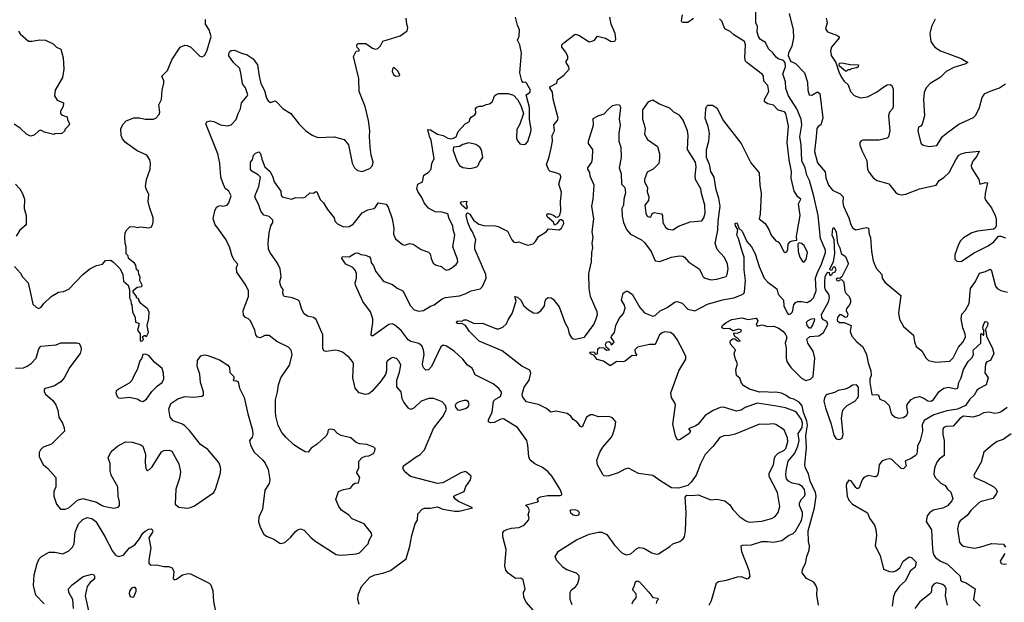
# Model space of a CAD drawing. Extents: x 2133489 to 2292442, y 756223 to 916462.
# Tile 374 of 463: x 2231121 to 2239616, y 853310 to 858333. Entities that reach past the tile are written whole.
import ezdxf

# ---------------------------------------------------------------- set-up
doc = ezdxf.new("R2010")
doc.units = 0

msp = doc.modelspace()

# ---------------------------------------------------------------- linework, layer by layer
at = {"layer": '0CON20XD'}
for points in [[(2237068.8, 853285), (2237088.8, 853325), (2237132.3, 853477.7), (2237150.3, 853489.7), (2237219.1, 853500.9), (2237315, 853530), (2237345, 853531.2), (2237395, 853512.5), (2237413, 853517), (2237423.3, 853535), (2237416.1, 853583.9), (2237352.5, 853745), (2237346.7, 853795), (2237358, 853802), (2237435, 853804.5), (2237525, 853833.1), (2237573.2, 853833.2), (2237625, 853828.1), (2237697.6, 853842.4), (2237755, 853884.4), (2237795, 853901.5), (2237815, 853923.1), (2237865, 854014.4), (2237875.8, 854054.2), (2237875.6, 854085), (2237849.7, 854145), (2237850, 854165), (2237864.2, 854195.8), (2237892.9, 854225), (2237898.3, 854241.7), (2237891.5, 854281.5), (2237875.6, 854305), (2237846, 854325), (2237785, 854337.7), (2237755, 854353.6), (2237737.3, 854375), (2237730.4, 854405), (2237732.7, 854445), (2237751.6, 854525), (2237807.5, 854595), (2237833.4, 854656.6), (2237844.8, 854705), (2237838.3, 854765), (2237873.2, 854816.8), (2237874, 854855), (2237867.2, 854885), (2237825, 854941.8), (2237805, 854957.9), (2237727.4, 854987.4), (2237634.7, 855004.7), (2237485, 855026.7), (2237380.4, 854989.6), (2237345, 854965.5), (2237305, 854956.4), (2237193, 854993), (2237165, 854990), (2237105, 854963.1), (2237035, 854921.4), (2236975, 854844), (2236955, 854830), (2236890, 854805), (2236910, 854785), (2236897.5, 854765), (2236825, 854717.5), (2236805, 854707.5), (2236795, 854713.3), (2236778, 854745), (2236755.7, 854845), (2236779.5, 855009.5), (2236776.2, 855025), (2236744.2, 855075), (2236739.2, 855115), (2236808.6, 855305), (2236868.8, 855405), (2236868.8, 855428.8), (2236845, 855476.7), (2236794.4, 855575), (2236765.7, 855615), (2236735, 855636.7), (2236685, 855641.4), (2236665, 855634.3), (2236642.5, 855615), (2236605, 855532.5), (2236555, 855532.5), (2236451.8, 855508.2), (2236429.2, 855485), (2236430.8, 855460.8), (2236442.5, 855445), (2236440, 855435), (2236405, 855436.7), (2236345, 855390), (2236323.6, 855383.6), (2236273, 855387), (2236215, 855347.5), (2236157.7, 855387.7), (2236104.2, 855404.2), (2236078.3, 855438.3), (2236045, 855451.2), (2236041.2, 855465), (2236070, 855470), (2236080, 855465), (2236085, 855450), (2236105, 855452.5), (2236108, 855495), (2236125, 855507.8), (2236160, 855505), (2236185, 855482.5), (2236210, 855485), (2236180, 855510), (2236174.2, 855535), (2236185, 855551.4), (2236205, 855557.5), (2236218.3, 855548.3), (2236225, 855530), (2236236.7, 855535), (2236250, 855555), (2236225, 855592.5), (2236226.2, 855605), (2236254.4, 855635.6), (2236265.5, 855695), (2236293.1, 855756.9), (2236331.7, 855798.3), (2236344, 855845), (2236338.3, 855871.7), (2236314, 855915), (2236326.4, 855973.6), (2236355, 855992.5), (2236365, 855992.5), (2236405, 855965.8), (2236471.3, 855851.3), (2236513.1, 855805), (2236585, 855776.4), (2236605, 855781.5), (2236647.8, 855822.2), (2236708.6, 855851.4), (2236775, 855898.8), (2236795, 855903.8), (2236837.9, 855887.9), (2236885.8, 855835.8), (2236945, 855822), (2237055, 855878.8), (2237185, 855916.4), (2237281.2, 855935), (2237348.6, 855961.4), (2237367.8, 855972.2), (2237375.5, 855985), (2237384.1, 856085), (2237370.4, 856175), (2237372.7, 856285), (2237350.7, 856345), (2237322.7, 856445), (2237308.2, 856475), (2237317.5, 856525), (2237296.2, 856555), (2237294.4, 856575.6), (2237305, 856581.2), (2237315, 856570), (2237326.2, 856536.2), (2237355, 856510), (2237395, 856421.4), (2237435, 856373.3), (2237466.1, 856315), (2237500.4, 856205), (2237544, 856105), (2237575, 856069.1), (2237653.2, 856013.2), (2237665, 855966.7), (2237710, 855915), (2237712.9, 855865), (2237742, 855805), (2237755, 855791.2), (2237772.3, 855797.7), (2237790, 855815), (2237801.2, 855875), (2237813.3, 855895), (2237835, 855904.2), (2237865, 855904.3), (2237915, 855894.6), (2237950.8, 855915), (2237969.4, 855935), (2237991.5, 855995), (2237987.4, 856105), (2238007.8, 856162.2), (2238036.2, 856215), (2238072.4, 856325), (2238072.4, 856345), (2238029.7, 856445), (2238009.3, 856645), (2237972.4, 856812.4), (2237935.9, 856945.9), (2237912.7, 856992.7), (2237898.4, 857055), (2237869, 857115), (2237863.5, 857256.5), (2237852.9, 857322.9), (2237868.5, 857425), (2237863.3, 857475), (2237825.3, 857565), (2237754.7, 857675), (2237730.4, 857739.6), (2237727.3, 857797.3), (2237703.9, 857865), (2237727.3, 857925), (2237726.7, 857965), (2237711.7, 857981.7), (2237666.2, 857996.2), (2237648.3, 858008.3), (2237623.1, 858045), (2237582.1, 858082.1), (2237555.4, 858135.4), (2237512.5, 858162.5), (2237495, 858189.2), (2237484.7, 858225.3), (2237485.5, 858275), (2237473.5, 858305), (2237472.7, 858445)], [(2236935, 858343.8), (2236885, 858307.5), (2236845, 858310), (2236834.1, 858314.1), (2236830, 858325), (2236839.2, 858375)], [(2237759.1, 858385), (2237793.1, 858245), (2237796.7, 858175), (2237782.9, 858105), (2237754.5, 858045.5), (2237752, 858025), (2237771.3, 857975), (2237815, 857955.7), (2237890.8, 857875), (2237919.4, 857795), (2237921.9, 857725), (2237932, 857685), (2237955, 857682.5), (2238005, 857711.2), (2238023.8, 857695), (2238050, 857485), (2238032.5, 857427.5), (2238009.3, 857410.7), (2237999.5, 857395), (2237993.8, 857323.8), (2237977.5, 857195), (2238005, 857098.6), (2238070.2, 857020.2), (2238075, 856970), (2238098.5, 856905), (2238133, 856863), (2238200.2, 856830.2), (2238224.3, 856805), (2238221.5, 856755), (2238227.3, 856725), (2238275.5, 856625), (2238287.8, 856575), (2238305, 856538.8), (2238335, 856520.8), (2238425, 856540.8), (2238445.6, 856535.6), (2238450, 856485), (2238462.2, 856455), (2238468.8, 856335), (2238485.8, 856254.2), (2238510.5, 856190.5), (2238558.6, 856135), (2238560.8, 856105), (2238585, 856070), (2238722.5, 855955), (2238704.2, 855805), (2238710.3, 855750.3), (2238747.3, 855687.3), (2238833.6, 855613.6), (2238842, 855555), (2238856.7, 855515), (2238905, 855478.8), (2238937.7, 855417.7), (2238962.5, 855395), (2239025, 855380.5), (2239145, 855387.7), (2239175, 855417.3), (2239219.3, 855510.7), (2239258.2, 855551.8), (2239281.3, 855595), (2239279.6, 855625), (2239257.1, 855675), (2239244.6, 855755), (2239249.2, 855795), (2239281.7, 855828.3), (2239311.9, 855885), (2239325.4, 856015), (2239368.8, 856075), (2239401.5, 856148.5), (2239455, 856160.6), (2239493, 856183), (2239505, 856167.5), (2239540.8, 856035), (2239554.5, 856015), (2239585, 855999.2), (2239643.8, 855983.8)], [(2231085, 855328.8), (2231155, 855332.5), (2231185, 855344.4), (2231221.1, 855368.9), (2231262.9, 855415), (2231286.9, 855495), (2231305, 855517.1), (2231435, 855530.8), (2231476.1, 855546.1), (2231615, 855548), (2231635, 855540), (2231650, 855515), (2231651.7, 855488.3), (2231643.8, 855455), (2231552.9, 855337.1), (2231506.2, 855243.8), (2231475, 855209.2), (2231422.8, 855177.2), (2231345, 855153.3), (2231333.3, 855145), (2231331.2, 855125), (2231343, 855103), (2231408.3, 855048.3), (2231432.7, 855012.7), (2231451.2, 854965), (2231459.2, 854905), (2231490, 854855), (2231506, 854815), (2231506.7, 854785), (2231395.6, 854674.4), (2231325, 854647.5), (2231301.2, 854625), (2231290, 854600), (2231289.2, 854565), (2231325, 854498.8), (2231364.2, 854464.2), (2231433.3, 854385), (2231433.8, 854305), (2231416.7, 854265), (2231416.2, 854225), (2231438.8, 854155), (2231472.7, 854112.7), (2231515, 854111.4), (2231545, 854123.1), (2231619.8, 854190.2), (2231665, 854204.5), (2231783, 854173), (2231827.3, 854147.3), (2231845, 854138.6), (2231935, 854122), (2231971.2, 854128.8), (2231982, 854145), (2231983.3, 854175), (2231972.1, 854225), (2231967.1, 854305), (2231911.1, 854405), (2231901.9, 854445), (2231901.8, 854505), (2231885.6, 854555), (2231905, 854598), (2231925, 854620.8), (2231965.6, 854654.4), (2232035, 854694), (2232095, 854690), (2232167.3, 854667.3), (2232184, 854655), (2232205.6, 854585.6), (2232203.3, 854515), (2232210.8, 854465), (2232215, 854452.5), (2232225, 854446.7), (2232245, 854456.2), (2232265, 854478.8), (2232343.6, 854606.4), (2232365, 854618), (2232415, 854622.5), (2232435, 854613.3), (2232493.4, 854503.4), (2232507.8, 854435), (2232499.7, 854379.7), (2232468.9, 854285), (2232464.2, 854155), (2232495, 854129.2), (2232565, 854122), (2232595, 854126), (2232628.7, 854141.3), (2232795, 854256), (2232813.3, 854295), (2232850.9, 854415), (2232855.4, 854455), (2232851.9, 854485), (2232840, 854515), (2232745, 854626.2), (2232680.9, 854670.9), (2232585, 854790), (2232545, 854830), (2232524.6, 854844.6), (2232446.2, 854875), (2232420, 854905), (2232407.1, 854975), (2232426.4, 855023.6), (2232485, 855063.1), (2232545, 855083.3), (2232625, 855077.1), (2232692.7, 855087.3), (2232706.2, 855095), (2232708.6, 855125), (2232681.8, 855205), (2232676.4, 855276.4), (2232652.2, 855345), (2232655.4, 855394.6), (2232685.6, 855434.4), (2232715, 855443.3), (2232745, 855436.9), (2232845, 855400.8), (2232916.2, 855355), (2232931.2, 855335), (2232935, 855290), (2232970, 855255), (2232970, 855235), (2232963, 855223), (2232995, 855220), (2233005, 855210), (2233016.7, 855155), (2233058.8, 855075), (2233088.8, 854935), (2233131.2, 854795), (2233133.3, 854755), (2233126.1, 854733.9), (2233103.8, 854705), (2233112, 854665), (2233144.5, 854604.5), (2233215, 854539.2), (2233238.8, 854508.8), (2233264.4, 854455), (2233273.5, 854403.5), (2233278.1, 854365), (2233272.9, 854335), (2233236.9, 854275), (2233217.6, 854112.4), (2233183.8, 854045), (2233181.2, 854005), (2233196.1, 853956.1), (2233227.3, 853897.3), (2233250.3, 853880.3), (2233315, 853853.3), (2233365, 853820), (2233375, 853816.7), (2233407.5, 853825), (2233459.3, 853870.7), (2233500.5, 853919.5), (2233525, 853937.5), (2233545, 853942.5), (2233575, 853932.5), (2233637.5, 853865), (2233676.7, 853835), (2233852.3, 853722.3), (2233885, 853716), (2233935, 853718), (2234025, 853727.5), (2234052.7, 853737.3), (2234126.7, 853815), (2234136.2, 853845), (2234160, 853885), (2234156.7, 853905), (2234093.3, 853985), (2233989.5, 854029.5), (2233961.7, 854061.7), (2233898.8, 854105), (2233875, 854136.7), (2233850, 854195), (2233872.5, 854265), (2233915, 854283.3), (2233975, 854293.8), (2234001.2, 854328.8), (2234015, 854336.7), (2234045, 854340), (2234056.7, 854385), (2234030, 854425), (2234030, 854435), (2234047.5, 854465), (2234047.5, 854525), (2234075, 854557.5), (2234105, 854570), (2234135, 854572.5), (2234175, 854593.8), (2234186.7, 854615), (2234187, 854637), (2234177, 854647), (2234115, 854670), (2234055, 854676.7), (2234025, 854686.7), (2233977.7, 854727.7), (2233895, 854747.5), (2233863.6, 854763.6), (2233835, 854797.5), (2233805, 854802.5), (2233783, 854797), (2233777.5, 854765), (2233766.4, 854743.6), (2233686.4, 854673.6), (2233635, 854637.5), (2233610, 854605), (2233585, 854608), (2233534.5, 854634.5), (2233487.2, 854667.2), (2233420, 854730), (2233383.6, 854773.6), (2233351.9, 854835), (2233331.4, 854915), (2233327.8, 854955), (2233329.4, 855055), (2233345.5, 855125), (2233353.5, 855185), (2233374.4, 855245), (2233450, 855355), (2233472.3, 855442.3), (2233464.3, 855484.3), (2233439.7, 855509.7), (2233339.1, 855559.1), (2233275, 855611.2), (2233235, 855608.8), (2233195, 855590), (2233172.5, 855595), (2233158.8, 855615), (2233148.8, 855655), (2233112.5, 855735), (2233095, 855754), (2233070, 855765), (2233053.3, 855785), (2233050, 855825), (2233094.3, 855945), (2233095.7, 855995), (2233072.5, 856045), (2232996.2, 856155), (2232991.2, 856195), (2233003.3, 856225), (2232975.7, 856255.7), (2232954.4, 856294.4), (2232934.3, 856365), (2232902.9, 856435), (2232830, 856535), (2232808.6, 856565), (2232792, 856615), (2232804.1, 856685.9), (2232820, 856715), (2232835, 856726.2), (2232855, 856730), (2232875, 856723.8), (2232910, 856735), (2232926.7, 856755), (2232946, 856815), (2232925, 856853.3), (2232895, 856876.7), (2232873.1, 856925), (2232856.4, 856976.4), (2232847.5, 857095), (2232832.1, 857175), (2232727.5, 857435), (2232737, 857453), (2232765, 857460.6), (2232795, 857455.5), (2232855, 857427.5), (2232915, 857418.8), (2232945, 857426.7), (2232989.1, 857470.9), (2233005.8, 857525), (2233026.5, 857565), (2233034.4, 857615), (2233085, 857672.5), (2233088.9, 857685), (2233069.4, 857745), (2233045, 857781.2), (2233032, 857858), (2233021.2, 857911.2), (2232966, 857965), (2232925, 858020), (2232925, 858040), (2232935, 858057.5), (2232945, 858066.7), (2232975, 858071.2), (2233035, 858044), (2233085, 858030.8), (2233135, 857996), (2233173.3, 857943.3), (2233186.9, 857845), (2233203.2, 857783.2), (2233233.3, 857723.3), (2233250, 857655), (2233265, 857632.9), (2233285, 857617.5), (2233325, 857633.8), (2233335, 857628.8), (2233394.2, 857564.2), (2233460, 857525), (2233533, 857433), (2233588.3, 857378.3), (2233645, 857336.2), (2233695, 857316), (2233835, 857324.2), (2233920.5, 857300.5), (2233958.8, 857255), (2233990.8, 857095), (2234008.8, 857055), (2234035, 857031.2), (2234075, 857024.2), (2234141.2, 857048.8), (2234166, 857075), (2234170, 857105), (2234154.1, 857165.9), (2234146, 857235), (2234140, 857325), (2234143.1, 857375), (2234131.9, 857465), (2234101.1, 857585), (2234050, 857715), (2234046.2, 857825), (2234000, 858015), (2234025, 858060), (2234050, 858065), (2234050, 858075), (2234033, 858093), (2234030, 858105), (2234030, 858115), (2234042.3, 858127.7), (2234108, 858128), (2234165, 858086.7), (2234191.7, 858078.3), (2234210, 858085), (2234233, 858107), (2234255, 858146.7), (2234405, 858193.8), (2234463.8, 858236.2), (2234470, 858265), (2234460, 858295), (2234456, 858345)], [(2232175, 855560), (2232190, 855575), (2232181.7, 855598.3), (2232195, 855610), (2232205, 855610), (2232215, 855600), (2232232.5, 855635), (2232222.5, 855695), (2232237, 855757), (2232237.5, 855815), (2232225, 855840), (2232167.5, 855885), (2232150, 855915), (2232150, 855925), (2232130, 855935), (2232130, 855945), (2232100, 855985), (2232101.7, 855998.3), (2232133.6, 856026.4), (2232175, 856032.5), (2232177, 856043), (2232157.5, 856085), (2232160, 856115), (2232150, 856135), (2232147.5, 856165), (2232128.3, 856178.3), (2232122.5, 856215), (2232112.5, 856235), (2232060, 856275), (2232057, 856297), (2232040, 856315), (2232040, 856375), (2232030, 856405), (2232027.5, 856455), (2232030, 856495), (2232045, 856520), (2232075, 856550), (2232115, 856547.5), (2232135, 856540), (2232165, 856547.5), (2232235, 856538.8), (2232256.1, 856543.9), (2232266.4, 856563.6), (2232273.6, 856586.4), (2232273.8, 856625), (2232240, 856715), (2232228.8, 856765), (2232235.9, 856825.9), (2232211.2, 856875), (2232208, 856895), (2232214.2, 856955), (2232246, 857045), (2232248.8, 857095), (2232243.6, 857123.6), (2232217.5, 857165), (2232135, 857201.2), (2232035, 857274.2), (2232008, 857305), (2231996.2, 857335), (2231993.9, 857393.9), (2232015, 857432.5), (2232040.3, 857459.7), (2232105, 857486), (2232155.9, 857485.9), (2232205, 857473.8), (2232276.1, 857473.9), (2232295, 857482.5), (2232323.6, 857516.4), (2232330, 857535), (2232322.7, 857597.3), (2232346.1, 857643.9), (2232350, 857725), (2232363.8, 857785), (2232363.8, 857805), (2232348.8, 857845), (2232395.7, 857894.3), (2232435, 857986.7), (2232505, 858096.2), (2232545, 858113.3), (2232565, 858110), (2232596.7, 858095), (2232675, 858017.5), (2232695, 858012.5), (2232715.8, 858024.2), (2232735, 858062.5), (2232772.7, 858187.3), (2232755.6, 858245), (2232723.6, 858293.6), (2232724.4, 858335)], [(2234739.4, 854870.6), (2234774.2, 854915), (2234804, 854975), (2234796, 855005), (2234765, 855038.8), (2234695.7, 855065.7), (2234652.1, 855067.9), (2234585, 855042.5), (2234525, 854986), (2234495, 854972.5), (2234475, 854983.8), (2234436, 855035), (2234422.5, 855065), (2234413.9, 855123.9), (2234376.4, 855166.4), (2234373.8, 855225), (2234397.5, 855295), (2234410, 855355), (2234396, 855385), (2234372.3, 855412.3), (2234341.2, 855418.8), (2234325, 855413.8), (2234292.1, 855387.9), (2234285.9, 855374.1), (2234285.8, 855304.2), (2234276.1, 855273.9), (2234240.5, 855219.5), (2234161.2, 855128.8), (2234133.1, 855106.9), (2234105, 855101.9), (2234050, 855115), (2234014.4, 855155), (2233994.6, 855245), (2234000, 855365), (2233992.2, 855385), (2233965, 855420.6), (2233905, 855465.5), (2233875, 855478.5), (2233843.7, 855483.7), (2233765, 855472.5), (2233745, 855478), (2233736.4, 855496.4), (2233735.6, 855615.6), (2233679.1, 855749.1), (2233655, 855764), (2233605, 855777.1), (2233577, 855797), (2233555.4, 855835.4), (2233535, 855903.8), (2233524.2, 855915), (2233475, 855935.7), (2233405.9, 855945.9), (2233398, 855955), (2233392.9, 855975), (2233395.8, 856005.8), (2233374.5, 856034.5), (2233368.1, 856055), (2233366.9, 856075), (2233377.1, 856115), (2233368.1, 856185), (2233344.5, 856235), (2233278.9, 856328.9), (2233268.2, 856355), (2233264.7, 856405), (2233273.9, 856496.1), (2233289.2, 856555), (2233305.8, 856585), (2233305.8, 856605), (2233275, 856637.1), (2233228.3, 856648.3), (2233200.9, 856680.9), (2233185.5, 856735), (2233151.5, 856805), (2233154.4, 856825), (2233184.2, 856894.2), (2233198, 856975), (2233180, 856995), (2233125, 857027.3), (2233112.5, 857045), (2233113.3, 857105), (2233128.6, 857125), (2233137.8, 857165), (2233155, 857182.9), (2233185, 857192.5), (2233198.4, 857178.4), (2233209.4, 857129.4), (2233237.1, 857065), (2233281.1, 857025), (2233306, 856975), (2233315.5, 856935), (2233375.2, 856855.2), (2233376.4, 856816.4), (2233385, 856805.7), (2233465, 856786.7), (2233505, 856798.9), (2233565, 856796), (2233585, 856801.2), (2233625, 856838.8), (2233655, 856836.2), (2233675, 856852.5), (2233685, 856850), (2233715, 856783.3), (2233743.3, 856755), (2233775.9, 856695.9), (2233833.3, 856625), (2233840, 856595), (2233863.1, 856573.1), (2233915, 856545.8), (2233965, 856549.2), (2233999.1, 856570.9), (2234075, 856666.2), (2234125, 856693.8), (2234176.2, 856705), (2234192.4, 856717.6), (2234215, 856753.8), (2234282, 856742), (2234300.8, 856715), (2234334.4, 856615), (2234348.1, 856535), (2234347.5, 856485), (2234362.4, 856442.4), (2234425, 856394.3), (2234445, 856389.2), (2234485, 856402.5), (2234515, 856397.1), (2234585, 856352.5), (2234649.7, 856329.7), (2234664, 856315), (2234672.5, 856275), (2234690, 856235), (2234715, 856216.7), (2234760, 856205), (2234777, 856187), (2234804, 856174), (2234825, 856178), (2234853.3, 856195), (2234887.7, 856222.3), (2234900, 856245), (2234897.3, 856267.3), (2234858, 856375), (2234876.2, 856475), (2234860.8, 856525), (2234858, 856555), (2234826.9, 856615), (2234815, 856658), (2234763, 856673), (2234705, 856676.9), (2234648.9, 856708.9), (2234611.8, 856755), (2234590.2, 856800.2), (2234555, 856850.8), (2234546.8, 856875), (2234555, 856916), (2234595.8, 856935), (2234606.7, 856993.3), (2234645, 857016), (2234670, 857045), (2234676.7, 857095), (2234695.9, 857134.1), (2234670, 857295), (2234655.9, 857325.9), (2234642.5, 857385), (2234665, 857383.8), (2234725, 857346.7), (2234773.9, 857333.9), (2234815, 857312.5), (2234845, 857306.7), (2234865, 857311.2), (2234885.8, 857324.2), (2234905, 857367.5), (2234963.3, 857435), (2235002.5, 857455), (2235003.8, 857475), (2235015, 857493.3), (2235048.8, 857511.2), (2235056.4, 857526.4), (2235053.3, 857565), (2235065, 857580), (2235085, 857588), (2235115, 857586.7), (2235145, 857602.5), (2235175, 857607.5), (2235197.5, 857625), (2235203, 857637), (2235217.5, 857675), (2235231.7, 857688.3), (2235253.9, 857696.1), (2235335, 857696.2), (2235382.3, 857682.3), (2235417.5, 857645), (2235443.6, 857593.6), (2235466.7, 857525), (2235437.3, 857432.7), (2235410.8, 857385), (2235407.5, 857315), (2235414.2, 857295), (2235435, 857263.8), (2235465, 857256.2), (2235485, 857260), (2235505, 857282.5), (2235532, 857365), (2235533.8, 857385), (2235518.8, 857475), (2235520, 857575), (2235490, 857685), (2235523.9, 857706.1), (2235527.1, 857725), (2235495, 857786.2), (2235485, 857793.3), (2235465, 857792.5), (2235453.3, 857805), (2235437.5, 857875), (2235450.6, 858045), (2235436.3, 858116.3), (2235416, 858155), (2235429.7, 858190.3), (2235434.4, 858245), (2235415.9, 858285.9), (2235400, 858355)], [(2235275, 855126.7), (2235255, 855154.3), (2235205, 855194.2), (2235052.1, 855272.1), (2235025, 855328.8), (2234984.5, 855354.5), (2234944.4, 855405), (2234869.4, 855475), (2234805, 855518.6), (2234775, 855525.7), (2234755, 855510.8), (2234675, 855343.8), (2234647.5, 855315), (2234625, 855312), (2234607, 855327), (2234598.6, 855345), (2234596.9, 855365), (2234610.5, 855445), (2234605.4, 855485.4), (2234591.2, 855521.2), (2234565, 855542.2), (2234495, 855559.2), (2234472.6, 855572.6), (2234413.2, 855653.2), (2234355, 855703.1), (2234335, 855711.9), (2234305, 855704.4), (2234165, 855603.3), (2234153.9, 855613.9), (2234155.7, 855645), (2234168.8, 855721.2), (2234167.5, 855755), (2234148, 855815), (2234082.1, 855902.1), (2234018.8, 856045), (2234016.7, 856065), (2234027.5, 856105), (2234028.6, 856145), (2234014.4, 856174.4), (2233995.6, 856195.6), (2233934.1, 856224.1), (2233900, 856275), (2233905, 856290), (2233962.7, 856287.3), (2234015, 856320), (2234035, 856322), (2234065, 856308), (2234105, 856303.3), (2234138.8, 856288.8), (2234148.8, 856275), (2234155, 856237.5), (2234172.7, 856212.7), (2234191.4, 856165), (2234255, 856083.8), (2234265, 856074.2), (2234338.6, 856048.6), (2234377.7, 856017.7), (2234425.7, 855995.7), (2234493.1, 855865), (2234525, 855830), (2234565, 855819.4), (2234605, 855825.8), (2234665, 855862.9), (2234696.7, 855875), (2234767.5, 855925), (2234793.4, 855936.6), (2234915, 855953.3), (2234965, 855968.1), (2235015, 855994.4), (2235095, 856011.2), (2235115, 856033.3), (2235145, 856103.3), (2235142.2, 856135), (2235049.2, 856355), (2235046.7, 856385), (2235055.4, 856435), (2235029.1, 856505), (2235007.7, 856535), (2234987.5, 856585), (2234973.5, 856645), (2234975, 856657.5), (2234985, 856667.5), (2235005, 856656), (2235035.3, 856605.3), (2235081.2, 856571.2), (2235125, 856557.3), (2235225, 856555.5), (2235248.6, 856548.6), (2235328.7, 856508.7), (2235367.1, 856435), (2235385, 856415.7), (2235405, 856411.4), (2235427.7, 856417.7), (2235470.3, 856400.3), (2235505, 856390), (2235550.7, 856399.3), (2235570.7, 856419.3), (2235597, 856463), (2235662.5, 856505), (2235685, 856530), (2235775, 856520), (2235795.6, 856534.4), (2235816.2, 856575), (2235813.8, 856593.8), (2235795, 856607.5), (2235785, 856607.5), (2235775, 856602.5), (2235755, 856572.5), (2235735, 856560), (2235726.4, 856586.4), (2235675, 856630), (2235670, 856645), (2235671.7, 856658.3), (2235695, 856657.5), (2235727, 856647), (2235743, 856633), (2235765, 856630), (2235781.7, 856648.3), (2235791.2, 856685), (2235786, 856765), (2235796, 856845), (2235774.1, 856915.9), (2235790, 856975), (2235786.2, 856995), (2235765, 857008), (2235695.7, 857025.7), (2235685.8, 857035.8), (2235665.8, 857085), (2235689.8, 857150.2), (2235707.3, 857225), (2235717.1, 857285), (2235715.7, 857335), (2235734.3, 857375), (2235730.6, 857425), (2235760, 857465), (2235767.5, 857485), (2235725, 857646.7), (2235718.5, 857708.5), (2235694, 857745), (2235693.8, 857755), (2235756.7, 857785), (2235760, 857815), (2235815, 857854), (2235861.2, 857905), (2235858.8, 857925), (2235836.2, 857965), (2235836.7, 857975), (2235851.2, 857995), (2235851.2, 858015), (2235831.7, 858051.7), (2235797.5, 858095), (2235800, 858115), (2235815.6, 858134.4), (2235915, 858206.7), (2235945, 858198.8), (2236035, 858141.4), (2236076.3, 858153.7), (2236105, 858191.4), (2236175, 858173.6), (2236225, 858145.7), (2236255, 858148.8), (2236264, 858165), (2236258.8, 858215), (2236225.6, 858295), (2236211.9, 858355)], [(2237005, 856140), (2237018.8, 856115), (2237035, 856103.8), (2237085, 856089.2), (2237135, 856095.6), (2237215, 856118), (2237225.7, 856135), (2237232.5, 856185), (2237227.5, 856225), (2237216.4, 856255), (2237197.8, 856285), (2237140.1, 856350.1), (2237122.5, 856402.5), (2237145, 856517.5), (2237148.1, 856595), (2237166, 856726), (2237153.6, 856795), (2237129.3, 856865), (2237114, 856975), (2237085.4, 857025), (2237073.9, 857085), (2237047.3, 857145), (2237045.8, 857215), (2237065.4, 857284.6), (2237071.2, 857355), (2237061.9, 857411.9), (2237035.8, 857484.2), (2237037.7, 857517.7), (2237040, 857565), (2237046.7, 857585), (2237057.5, 857595), (2237097.5, 857595), (2237135, 857573.3), (2237192.2, 857462.2), (2237346, 857266), (2237429.1, 857099.1), (2237501.1, 857011.1), (2237507.5, 856905), (2237518.6, 856835), (2237508.9, 856655), (2237500.8, 856615), (2237551.4, 856575), (2237584.2, 856525), (2237605, 856473.8), (2237645, 856426.2), (2237665, 856416.2), (2237680, 856400), (2237714.2, 856334.2), (2237725, 856326.7), (2237738.3, 856331.7), (2237747.5, 856355), (2237751.7, 856398.3), (2237765, 856416.7), (2237785, 856426.7), (2237827, 856433), (2237823.6, 856463.6), (2237831.5, 856515), (2237856.1, 856645), (2237840.4, 856745), (2237860, 856785), (2237835, 856806.9), (2237802.7, 856855), (2237776, 856965), (2237780.8, 857025), (2237760, 857125), (2237743.4, 857275), (2237752.7, 857415), (2237730, 857525), (2237719.4, 857539.4), (2237665, 857552.9), (2237624, 857595), (2237576.2, 857606.2), (2237546.7, 857625), (2237546.2, 857645), (2237585.5, 857715), (2237575.8, 857765), (2237541.5, 857801.5), (2237538.6, 857845), (2237530, 857860), (2237393.3, 857963.3), (2237384.4, 857975), (2237378.2, 858005), (2237382.2, 858115), (2237375.8, 858145), (2237281.1, 858201.1), (2237250.3, 858230.3), (2237205.8, 858255), (2237179.2, 858319.2), (2237158.8, 858338.8)], [(2238080, 858345), (2238086.4, 858306.4), (2238073.6, 858253.6), (2238089.3, 858229.3), (2238175.7, 858195.7), (2238190, 858185), (2238192, 858175), (2238124.5, 858095), (2238116.7, 858065), (2238122.1, 858025), (2238162.6, 857962.6), (2238191.1, 857875), (2238215, 857830.6), (2238235, 857802.2), (2238270, 857770), (2238290, 857715), (2238320.6, 857680.6), (2238375, 857660.5), (2238435, 857668.5), (2238512.4, 857707.6), (2238576.7, 857753.3), (2238605, 857772), (2238630, 857775), (2238646.1, 857766.1), (2238656, 857735), (2238657.7, 857582.3), (2238651.2, 857565), (2238626.7, 857535), (2238616.7, 857505), (2238628, 857375), (2238616.9, 857323.1), (2238605, 857310), (2238535, 857294.4), (2238395.8, 857294.2), (2238381.4, 857288.6), (2238370, 857275), (2238370.8, 857255), (2238387.5, 857205), (2238429.5, 857119.5), (2238435, 857042.5), (2238448.8, 857015), (2238487.3, 856967.3), (2238517.7, 856947.7), (2238618.3, 856918.3), (2238675.8, 856845.8), (2238695, 856831.2), (2238725, 856822.5), (2238765, 856827.5), (2238885, 856875.6), (2239028.8, 856905), (2239055, 856947.5), (2239095, 856970.8), (2239139.2, 857015), (2239198.6, 857125), (2239224.6, 857165.4), (2239243.4, 857176.6), (2239285, 857188.1), (2239398.3, 857198.3), (2239378.6, 857155), (2239345, 857113.8), (2239330.9, 857075), (2239331.8, 857055), (2239396.1, 856956.1), (2239404.3, 856914.3), (2239455, 856930), (2239470, 856925), (2239451.4, 856835), (2239449.2, 856795), (2239456, 856775), (2239505, 856710), (2239536.2, 856645), (2239546.7, 856615), (2239546.7, 856555), (2239536.7, 856535), (2239524.1, 856525.9), (2239385, 856510.8), (2239336.7, 856495), (2239265, 856452), (2239238, 856425), (2239220.8, 856395), (2239190, 856305), (2239188.3, 856268.3), (2239205, 856250), (2239245, 856246.7), (2239350.6, 856319.4), (2239477.1, 856382.9), (2239525, 856416.7), (2239565, 856466.2), (2239585, 856466.2), (2239625, 856451.2)], [(2239018.3, 858338.3), (2238989.2, 858275), (2238974.2, 858215), (2238981.2, 858145), (2238998.3, 858118.3), (2239017, 858097), (2239066.7, 858065), (2239245, 857999.2), (2239302.5, 857965), (2239275, 857949.2), (2239179.1, 857920.9), (2239115, 857887.1), (2239063.8, 857835), (2238975, 857784), (2238942.5, 857745), (2238925.8, 857705), (2238917.5, 857645), (2238926.6, 857503.4), (2238907.9, 857432.1), (2238895, 857414), (2238875, 857406.2), (2238871.2, 857375), (2238897, 857267), (2238915, 857252), (2238968.3, 857238.3), (2239035, 857248.6), (2239082, 857325), (2239125, 857361.4), (2239225, 857433.1), (2239351.1, 857488.9), (2239369.4, 857510.6), (2239401.9, 857575), (2239425, 857662.5), (2239448.8, 857695), (2239492.7, 857717.3), (2239575, 857745.6), (2239625, 857778.5)], [(2231111.2, 858235), (2231125, 858210), (2231197, 858147), (2231225, 858146.7), (2231295, 858160), (2231345, 858157.5), (2231410, 858125), (2231440, 858095), (2231475, 858077.5), (2231481.7, 858058.3), (2231497.5, 858005), (2231502.5, 857905), (2231490, 857835), (2231427.5, 857725), (2231422.5, 857675), (2231445, 857640), (2231500, 857615), (2231497.5, 857585), (2231472.5, 857545), (2231473, 857523), (2231483, 857513), (2231530, 857495), (2231533, 857473), (2231550, 857435), (2231545, 857420), (2231510, 857385), (2231510, 857375), (2231485, 857352.5), (2231425, 857350), (2231415, 857342.5), (2231335, 857363.3), (2231305, 857380), (2231286.4, 857373.6), (2231245, 857337.5), (2231215, 857327.5), (2231180, 857345), (2231125, 857397.5), (2231075, 857432.5)], [(2238255, 857890), (2238245, 857890), (2238193.1, 857933.1), (2238190, 857945), (2238195, 857957.5), (2238215, 857960), (2238285, 857946.7), (2238357.5, 857945), (2238356.2, 857925), (2238345, 857917.5), (2238295, 857910), (2238285, 857900), (2238265, 857900), (2238255, 857890)], [(2234365, 857846.7), (2234395, 857850), (2234400, 857855), (2234386.7, 857885), (2234355, 857917.5), (2234343.6, 857916.4), (2234336.7, 857905), (2234336.2, 857885), (2234345, 857860), (2234365, 857846.7)], [(2236755, 856522), (2236805, 856554), (2236905, 856591.2), (2237005, 856598.8), (2237025, 856623.8), (2237035.3, 856664.7), (2237032.5, 856735), (2237002.3, 856835), (2236996.5, 856875), (2236951.6, 856955), (2236947.9, 856987.9), (2236956.1, 857065), (2236951.8, 857105), (2236883.3, 857215), (2236887.1, 857335), (2236882.7, 857375), (2236845.5, 857465.5), (2236815, 857510.8), (2236765, 857535.8), (2236729.1, 857569.1), (2236641.2, 857605), (2236585, 857638), (2236544.5, 857625.5), (2236495.7, 857555), (2236494.2, 857475), (2236508.7, 857428.7), (2236517, 857393), (2236511.2, 857345), (2236538.8, 857298.8), (2236625, 857238.8), (2236640, 857175), (2236642, 857138), (2236635, 857093.3), (2236585.8, 857044.2), (2236535, 857018.8), (2236510.6, 856955), (2236511.9, 856935), (2236538, 856885), (2236535, 856850), (2236549.1, 856805), (2236546.2, 856773.8), (2236514.4, 856734.4), (2236522.9, 856665), (2236535, 856638.8), (2236555, 856628.8), (2236565.8, 856634.2), (2236578.8, 856661.2), (2236595, 856670), (2236658.3, 856658.3), (2236667.5, 856645), (2236669.2, 856585), (2236692.8, 856542.8), (2236715, 856527.5), (2236755, 856522)], [(2235888.3, 853288.3), (2235871.9, 853335), (2235871.9, 853395), (2235882.6, 853417.4), (2235917.6, 853442.4), (2235934.2, 853465), (2235948, 853512), (2235947.6, 853537.6), (2235925, 853559.5), (2235840.6, 853590.6), (2235809.5, 853609.5), (2235753.3, 853673.3), (2235741.9, 853705), (2235770, 853750), (2235925, 853849.4), (2236035, 853895.7), (2236115, 853914), (2236145, 853913.8), (2236186.7, 853895), (2236251.7, 853801.7), (2236316.2, 853735), (2236355, 853718.3), (2236395, 853727.6), (2236445, 853773.3), (2236465, 853781.9), (2236505, 853777.1), (2236576.3, 853736.3), (2236615, 853725.3), (2236633.7, 853726.3), (2236729.7, 853790.3), (2236755, 853814.2), (2236816.7, 853835), (2236844.2, 853855.8), (2236856, 853875), (2236866.1, 853926.1), (2236872, 854085), (2236863.3, 854215), (2236877.7, 854232.3), (2236925, 854229.4), (2236975, 854235.6), (2237085, 854192.9), (2237135, 854197.5), (2237205, 854183.5), (2237249.4, 854149.4), (2237275, 854110), (2237335, 854047.8), (2237385, 854010.6), (2237415, 854000.6), (2237525, 854009.2), (2237607.9, 854032.1), (2237639.4, 854050.6), (2237664.4, 854085), (2237679.5, 854135), (2237659.6, 854255), (2237586.5, 854395), (2237588, 854422), (2237623.6, 854495), (2237632.9, 854555), (2237643.4, 854576.6), (2237665, 854595.4), (2237715, 854617.9), (2237731.2, 854635), (2237747.6, 854695), (2237745, 854726.2), (2237716.7, 854796.7), (2237645, 854843.5), (2237625, 854849.1), (2237562.5, 854842.5), (2237505, 854844.2), (2237295, 854758.8), (2237245, 854746.5), (2237195, 854744.4), (2237160.6, 854729.4), (2237105.6, 854654.4), (2237035.5, 854584.5), (2236995.3, 854504.7), (2236956.2, 854405), (2236915, 854344.3), (2236885, 854317.5), (2236805, 854294.6), (2236745.7, 854295.7), (2236653.3, 854355), (2236585, 854401.4), (2236460.2, 854420.2), (2236375, 854465.5), (2236341.9, 854458.1), (2236285, 854424.4), (2236195, 854395.8), (2236165, 854399.2), (2236152, 854412), (2236106.9, 854495), (2236100, 854535), (2236127.1, 854605), (2236152.7, 854647.3), (2236225, 854731.2), (2236238, 854755), (2236258.8, 854825), (2236263.3, 854865), (2236235, 854898.8), (2236205, 854911.2), (2236115, 854907.5), (2236065, 854926.7), (2236045, 854926.7), (2236012.5, 854905), (2235975, 854820), (2235960, 854825), (2235931.7, 854861.7), (2235895, 854886.7), (2235875.7, 854915.7), (2235845, 854936.2), (2235746.7, 854956.7), (2235705, 854950), (2235665, 854981.2), (2235597.5, 855015), (2235517.7, 855032.3), (2235495, 855038.8), (2235478.8, 855055), (2235458, 855085), (2235457.5, 855105), (2235472.9, 855165), (2235515.6, 855225), (2235531.2, 855285), (2235521.7, 855311.7), (2235454.2, 855344.2), (2235285, 855478), (2235085, 855560.6), (2235001.2, 855645), (2234967.3, 855697.3), (2234935, 855713.3), (2234905, 855710), (2234889.3, 855719.3), (2234895, 855736), (2234935, 855732.5), (2234955, 855745.7), (2234975, 855745.7), (2235043.1, 855713.1), (2235115, 855715.5), (2235235, 855668.1), (2235255, 855666.9), (2235288.8, 855681.2), (2235320.2, 855709.8), (2235334.7, 855745.3), (2235370.5, 855799.5), (2235404.4, 855905), (2235393.3, 855945), (2235415, 855941.2), (2235445, 855913.8), (2235471.4, 855865), (2235511.5, 855831.5), (2235555, 855806.5), (2235585, 855803.6), (2235618.3, 855821.7), (2235648.9, 855865), (2235655, 855907.5), (2235665, 855930), (2235681.7, 855938.3), (2235705.9, 855935.9), (2235723.9, 855923.9), (2235775, 855856.2), (2235827, 855717), (2235850, 855675), (2235861.2, 855625), (2235880, 855595), (2235895, 855582.5), (2235915, 855576.9), (2235993.8, 855595), (2236073.3, 855705), (2236095.8, 855754.2), (2236105.9, 855795), (2236104.5, 855815), (2236046.9, 855945), (2236034.7, 856015), (2236031.5, 856145), (2236055.5, 856245.5), (2236057.8, 856325), (2236065.7, 856365), (2236060, 856405), (2236068.8, 856455), (2236061.5, 856505), (2236075.5, 856615), (2236056.7, 856725), (2236069.6, 856785), (2236076.5, 856905), (2236044.2, 856985), (2236040, 857015), (2236023.3, 857045), (2236023.8, 857055), (2236058.8, 857105), (2236063.9, 857136.1), (2236065.7, 857215), (2236030, 857265), (2236027.5, 857285), (2236073, 857423), (2236068.3, 857481.7), (2236112.5, 857505), (2236165, 857520), (2236195, 857556.7), (2236236.4, 857593.6), (2236275, 857601.2), (2236295, 857598.8), (2236305.5, 857575.5), (2236292.7, 857475), (2236302.7, 857425), (2236289.3, 857355), (2236290.6, 857285), (2236308.9, 857235), (2236310.8, 857145), (2236292.7, 857055), (2236309.2, 857005), (2236314.6, 856915), (2236342.5, 856885), (2236348.9, 856838.9), (2236333.5, 856785), (2236329.2, 856735), (2236315.9, 856704.1), (2236317.9, 856637.9), (2236329.7, 856585), (2236355.5, 856525), (2236390.6, 856485), (2236485, 856433.8), (2236510.6, 856410.6), (2236568.9, 856335), (2236605, 856253.3), (2236645, 856246.7), (2236745, 856285.6), (2236814.5, 856295.5), (2236842.6, 856292.6), (2236857.5, 856285), (2236890.8, 856245), (2236985, 856181.2), (2237005, 856140)], [(2235005, 857049.4), (2235035, 857054.4), (2235065, 857064.4), (2235075.5, 857074.5), (2235087.5, 857105), (2235116.2, 857145), (2235105, 857210), (2235091.2, 857235), (2235057.6, 857257.6), (2234995, 857270.8), (2234945, 857256), (2234915, 857238.8), (2234865, 857232.5), (2234862.5, 857205), (2234892.2, 857115), (2234915.5, 857075.5), (2234945, 857058), (2235005, 857049.4)], [(2231085, 856916), (2231123.8, 856875), (2231146.7, 856835), (2231163.3, 856785), (2231160, 856705), (2231176.4, 856643.6), (2231176.7, 856565), (2231122.7, 856517.3), (2231091.2, 856465)], [(2234975, 856700), (2234936.2, 856735), (2234923.8, 856755), (2234927.5, 856762.5), (2234978.3, 856768.3), (2234973.3, 856745), (2234983.3, 856715), (2234975, 856700)], [(2238014, 853285), (2237998, 853375), (2238000, 853425), (2237992.7, 853452.7), (2237972, 853482), (2237910, 853515), (2237873.3, 853565), (2237875.7, 853595), (2237901.8, 853645), (2237911.8, 853705), (2237931.5, 853758.5), (2237933.9, 853795), (2237926.2, 853835), (2237924.1, 853925), (2237979.7, 854125), (2237992, 854225), (2237987.9, 854255), (2237940.6, 854355), (2237927.8, 854417.8), (2237901.8, 854465), (2237894.6, 854494.6), (2237910.2, 854645), (2237902.4, 854745), (2237910.6, 854785), (2237916.6, 854836.6), (2237912.3, 854872.3), (2237882.7, 854945), (2237872.1, 855002.1), (2237845.4, 855035.4), (2237799.6, 855059.6), (2237765, 855069.3), (2237733.7, 855093.7), (2237695, 855111.7), (2237645, 855122.3), (2237605, 855117.7), (2237555, 855124.7), (2237505, 855122.3), (2237418.3, 855148.3), (2237370, 855175), (2237349.3, 855199.3), (2237335, 855242.5), (2237306.4, 855266.4), (2237298.8, 855315), (2237312.9, 855365), (2237296.7, 855405), (2237286.7, 855455), (2237297.5, 855485), (2237253.8, 855535), (2237250, 855555), (2237253.6, 855566.4), (2237277, 855583), (2237292.5, 855582.5), (2237315, 855563.3), (2237335, 855560), (2237337.5, 855565), (2237317.5, 855585), (2237290.7, 855600.7), (2237282.5, 855625), (2237288.3, 855631.7), (2237315, 855631.2), (2237345, 855643.8), (2237350, 855655), (2237325, 855663.8), (2237275, 855650), (2237245, 855670), (2237198.3, 855668.3), (2237180, 855675), (2237185, 855696), (2237215, 855722.5), (2237265, 855746.7), (2237300, 855755), (2237352.1, 855762.1), (2237405, 855749.2), (2237475, 855758.8), (2237489.2, 855735), (2237474.2, 855705), (2237485, 855690), (2237525, 855701.1), (2237575, 855686.7), (2237625, 855690.6), (2237665, 855676.9), (2237705, 855646.5), (2237725.4, 855625), (2237738.5, 855595), (2237725.4, 855545), (2237733.1, 855505), (2237732.9, 855415), (2237739.6, 855385), (2237774.8, 855334.8), (2237865, 855243.3), (2237905, 855222.2), (2237945.3, 855234.7), (2237968.2, 855255), (2237980, 855415), (2237966.7, 855475), (2237920.4, 855545), (2237911.7, 855578.3), (2237938.8, 855601.2), (2238015, 855608.1), (2238054.7, 855635), (2238094.7, 855705), (2238085, 855730.8), (2238056.4, 855743.6), (2238040.8, 855760.8), (2238040.1, 855789.9), (2238099.5, 855900.5), (2238107.5, 855935), (2238101.6, 855965), (2238074.4, 856005), (2238069, 856025), (2238066.2, 856073.8), (2238071.3, 856115), (2238085, 856147.1), (2238095, 856156), (2238103.6, 856153.6), (2238106.7, 856135), (2238115, 856126.7), (2238130, 856135), (2238135, 856150), (2238155, 856156.7), (2238166, 856175), (2238155, 856202.5), (2238140.7, 856199.3), (2238125, 856170), (2238113.6, 856173.6), (2238111.7, 856181.7), (2238141.7, 856248.3), (2238153.7, 856315), (2238148.6, 856435), (2238131.8, 856475), (2238136.2, 856533.8), (2238145, 856542.5), (2238164.5, 856505), (2238176, 856405), (2238197.5, 856365), (2238208.3, 856318.3), (2238245, 856291.2), (2238268.8, 856235), (2238270, 856225), (2238215, 856116), (2238197.5, 856102.5), (2238180, 856105), (2238166.2, 856095), (2238171.2, 856085), (2238185, 856081.4), (2238205, 856093.3), (2238215, 856090), (2238227.5, 856075), (2238234.5, 856045), (2238240.8, 855990.8), (2238247.5, 855975), (2238278.8, 855945), (2238288.8, 855915), (2238287.9, 855892.1), (2238275.7, 855864.3), (2238253.9, 855843.9), (2238252.5, 855825), (2238265.6, 855795), (2238259.5, 855770.5), (2238245, 855764), (2238209.1, 855789.1), (2238195, 855789.2), (2238177.5, 855765), (2238173.4, 855743.4), (2238176, 855735), (2238193.4, 855723.4), (2238235, 855723.3), (2238295.7, 855695.7), (2238286.7, 855645), (2238301.2, 855605), (2238345, 855556.2), (2238393.3, 855515), (2238403.8, 855495), (2238426.7, 855445), (2238440, 855375), (2238463.8, 855305), (2238466, 855265), (2238456.7, 855235), (2238456.7, 855205), (2238471.7, 855101.7), (2238477, 855097), (2238515, 855100), (2238530, 855095), (2238540.7, 855060.7), (2238585, 855043.3), (2238621.2, 855005), (2238635.7, 854945), (2238647.5, 854925), (2238675, 854904.4), (2238705, 854897.5), (2238745.8, 854904.2), (2238776.4, 854923.6), (2238782.9, 854945), (2238774.6, 854995), (2238777.5, 855015), (2238812.5, 855057.5), (2238845, 855075.6), (2238885, 855084.4), (2238920.4, 855070.4), (2238955, 855045.7), (2238985, 855044.4), (2239005, 855059.2), (2239054.2, 855125.8), (2239095, 855155.5), (2239135, 855165.5), (2239195, 855151.4), (2239215, 855156.2), (2239222.5, 855205), (2239244.4, 855245), (2239263.3, 855316.7), (2239304.5, 855385), (2239339.5, 855420.5), (2239348.9, 855445), (2239346.7, 855475), (2239351.5, 855485), (2239414, 855545), (2239412.5, 855625), (2239418.3, 855628.3), (2239435, 855610), (2239440, 855615), (2239440, 855655), (2239433, 855663), (2239432, 855682), (2239440.8, 855715), (2239455, 855731.2), (2239467.7, 855727.7), (2239473.8, 855715), (2239472, 855695), (2239450, 855655), (2239456.4, 855646.4), (2239462.5, 855605), (2239515, 855496.7), (2239526.9, 855455), (2239498.1, 855395), (2239465, 855384), (2239454.4, 855365.6), (2239448.7, 855288.7), (2239476.2, 855245), (2239460, 855185), (2239397.9, 855152.1), (2239380, 855135), (2239356.5, 855095), (2239318.5, 855061.5), (2239280, 855005), (2239211.4, 854975), (2239121, 854959), (2239008.8, 854925), (2238923.7, 854876.3), (2238908.3, 854838.3), (2238909.4, 854785), (2238890, 854705), (2238866.5, 854655), (2238864.5, 854605.5), (2238857.5, 854585), (2238847.9, 854572.1), (2238815, 854551.2), (2238760, 854525), (2238770, 854485), (2238745, 854460), (2238725, 854462.5), (2238645, 854541.1), (2238625, 854545.4), (2238595, 854541.1), (2238559.4, 854525), (2238537.1, 854495), (2238528.3, 854421.7), (2238519.3, 854400.7), (2238508.8, 854391.2), (2238495, 854390), (2238445, 854403.3), (2238405, 854386.7), (2238390, 854365), (2238365, 854297.5), (2238355, 854290), (2238345, 854290), (2238335, 854300), (2238295, 854356.7), (2238275, 854362.5), (2238267.5, 854355), (2238253.8, 854335), (2238250.8, 854315), (2238260, 854225), (2238275, 854191.2), (2238305, 854156), (2238435, 854080), (2238452.9, 854035), (2238496.9, 853975), (2238508.3, 853938.3), (2238512.3, 853885), (2238502.2, 853795), (2238545, 853712), (2238574.7, 853594.7), (2238625, 853574.7), (2238655, 853573.2), (2238680, 853580), (2238713.2, 853606.8), (2238744.5, 853665), (2238795, 853702), (2238815, 853696.2), (2238854.4, 853655), (2238847.2, 853612.8), (2238802.5, 853577.5), (2238764.1, 853495.9), (2238711.7, 853448.3), (2238675, 853395.8), (2238660.7, 853359.3), (2238647.2, 853275)], [(2237885, 856242), (2237906.5, 856265), (2237918, 856325), (2237888.8, 856385), (2237865, 856404), (2237845, 856410), (2237834, 856396), (2237836.8, 856333.2), (2237853.1, 856285), (2237875, 856248), (2237885, 856242)], [(2231077.5, 856205), (2231127.3, 856147.3), (2231146.2, 856115), (2231196, 856065), (2231216, 855975), (2231235, 855880), (2231263.6, 855853.6), (2231285, 855842.5), (2231305.7, 855854.3), (2231328.8, 855885), (2231394.3, 855945.7), (2231455, 855982.5), (2231500.5, 855989.5), (2231545, 856010), (2231666.7, 856135), (2231725.9, 856184.1), (2231785, 856213.3), (2231836.1, 856223.9), (2231863, 856257), (2231905, 856258.8), (2231928.8, 856245), (2231988, 856185), (2232010, 856135), (2232018.3, 856078.3), (2232056.7, 856045), (2232070, 856005), (2232070, 855935), (2232081.7, 855911.7), (2232083, 855883), (2232090, 855875), (2232093.3, 855815), (2232117.5, 855765), (2232120, 855725), (2232150, 855715), (2232150, 855695), (2232137.5, 855655), (2232160, 855625), (2232160, 855565), (2232175, 855560)], [(2237945, 855673.3), (2237935, 855673.3), (2237916.2, 855695), (2237910.6, 855725), (2237925, 855740.6), (2237951.2, 855755), (2237975, 855757.1), (2237977.5, 855745), (2237965.4, 855704.6), (2237945, 855673.3)], [(2232185, 855042), (2232215, 855060), (2232262, 855128), (2232310, 855175), (2232351.2, 855205), (2232363.8, 855235), (2232362, 855285), (2232350, 855325), (2232285, 855380), (2232235, 855437.5), (2232205, 855450), (2232183, 855447), (2232176.4, 855413.6), (2232158.3, 855391.7), (2232135.8, 855314.2), (2232110.8, 855275), (2232089.4, 855220.6), (2232065, 855198.8), (2231975, 855147.5), (2231955, 855130), (2231950, 855115), (2231962.5, 855085), (2231975, 855073.3), (2231995, 855070), (2232065, 855078.8), (2232135, 855064), (2232165, 855046), (2232185, 855042)], [(2238195, 854713.3), (2238215.7, 854725), (2238226.7, 854755), (2238211.9, 854895), (2238220.8, 854955), (2238230, 854975), (2238260, 855005), (2238327.5, 855045), (2238350.7, 855069.3), (2238356.7, 855085), (2238358.8, 855165), (2238340, 855185), (2238305, 855181.2), (2238278.1, 855161.9), (2238242.1, 855147.9), (2238183.3, 855135), (2238151.4, 855118.6), (2238088.9, 855101.1), (2238075, 855092.5), (2238065, 855073.3), (2238060, 855045), (2238072.2, 854985), (2238121.8, 854845), (2238145, 854751.2), (2238165, 854719.4), (2238195, 854713.3)], [(2235555, 853240), (2235492.1, 853312.1), (2235470, 853355), (2235467, 853393), (2235482.5, 853425), (2235465, 853502.5), (2235445, 853518), (2235400, 853515), (2235335, 853561.2), (2235315, 853587.5), (2235306, 853625), (2235318.1, 853765), (2235290.8, 853875), (2235288.8, 853911.2), (2235300, 853925), (2235325, 853937.5), (2235365, 853948.6), (2235427.5, 853955), (2235475, 853974.2), (2235511.7, 854018.3), (2235517.1, 854035), (2235508.6, 854065), (2235519.1, 854105), (2235507.3, 854127.3), (2235486.7, 854145), (2235491.2, 854148.8), (2235592.5, 854175), (2235596.7, 854185), (2235587.5, 854195), (2235587.5, 854205), (2235615, 854219.2), (2235675, 854230), (2235785, 854230), (2235800, 854235), (2235800, 854245), (2235785, 854282.5), (2235713.8, 854395), (2235677, 854437), (2235631.2, 854471.2), (2235565, 854502), (2235526.2, 854535), (2235514.2, 854565), (2235506.7, 854665), (2235496.9, 854705), (2235416.6, 854816.6), (2235295, 854890.4), (2235272.4, 854887.6), (2235215, 854860), (2235185, 854857.1), (2235166, 854865), (2235165.7, 854885), (2235198.8, 854945), (2235210, 855045), (2235225, 855060.8), (2235270, 855085), (2235278.3, 855111.7), (2235275, 855126.7)], [(2234915, 854964.8), (2234968.8, 854981.2), (2234991.5, 854995), (2235000, 855015), (2234989.6, 855039.6), (2234975, 855048.5), (2234955, 855048.8), (2234911.7, 855038.3), (2234887.3, 855022.7), (2234879.4, 855005), (2234882.4, 854992.4), (2234899.8, 854969.8), (2234915, 854964.8)], [(2239640.1, 854989.9), (2239588.6, 854951.4), (2239565, 854943.3), (2239535, 854936.4), (2239485, 854947.8), (2239435, 854944.2), (2239395, 854921.4), (2239345.5, 854904.5), (2239265, 854914.6), (2239231.1, 854895), (2239175, 854826.9), (2239115, 854825.3), (2239094.2, 854815.8), (2239086.9, 854805), (2239085.4, 854755), (2239097.9, 854705), (2239097.5, 854575), (2239055, 854543.1), (2239035, 854518), (2239013.3, 854465), (2239006.9, 854415), (2239020.8, 854385), (2239067, 854337), (2239105, 854318), (2239125, 854286), (2239155, 854258.8), (2239172, 854205), (2239164.2, 854185), (2239125, 854140), (2239085, 854120), (2239003.3, 854105), (2238970.3, 854079.7), (2238950, 854055), (2238941.2, 854005), (2238987.1, 853935), (2238993.8, 853813.8), (2239000.6, 853745), (2239008.1, 853715), (2239022.9, 853695), (2239065, 853665.5), (2239125, 853637.3), (2239184.4, 853585), (2239236.2, 853535), (2239238, 853505), (2239245, 853492), (2239287.4, 853477.4), (2239363.8, 853425), (2239351.2, 853335), (2239408.8, 853275)], [(2234051.4, 853291.4), (2234039.5, 853335), (2234040.5, 853375), (2234070.5, 853445), (2234143.3, 853526.7), (2234185, 853545.5), (2234255, 853559.5), (2234321.2, 853585), (2234455, 853683.8), (2234487.6, 853792.4), (2234504.4, 853885), (2234534.2, 853985.8), (2234552.3, 854017.7), (2234557.7, 854072.3), (2234595, 854113.3), (2234615, 854122), (2234665, 854120.8), (2234725, 854133.3), (2234772.6, 854112.6), (2234874.1, 854094.1), (2234914.2, 854095.8), (2235027.5, 854125), (2234907.9, 854177.9), (2234883.3, 854195), (2234867, 854217), (2234866.7, 854225), (2234875, 854231.2), (2234956.7, 854265), (2234971.7, 854308.3), (2235010, 854365), (2235017, 854397), (2234975, 854432.5), (2234965, 854436.7), (2234927.5, 854425), (2234770.9, 854339.1), (2234725.8, 854334.2), (2234493.1, 854393.1), (2234444.2, 854435), (2234428, 854465), (2234433.8, 854485), (2234541.2, 854565), (2234577.5, 854585), (2234615, 854622.9), (2234690.8, 854809.1), (2234739.4, 854870.6)], [(2239675, 854760.9), (2239605, 854714.5), (2239554.5, 854695.5), (2239513.7, 854666.3), (2239440, 854605), (2239415, 854517.5), (2239381.2, 854458.8), (2239353.3, 854405), (2239357.5, 854385), (2239445, 854349.2), (2239525, 854306.2), (2239546.7, 854285), (2239553.3, 854265), (2239545, 854242.5), (2239516.2, 854205), (2239415, 854177.8), (2239395, 854167.1), (2239328.5, 854101.5), (2239295, 854056.9), (2239235, 854012), (2239224.3, 853995), (2239213.4, 853943.4), (2239230.8, 853825), (2239245.6, 853805.6), (2239265, 853794.2), (2239355, 853776.7), (2239405, 853785.5), (2239505, 853816.5), (2239609.6, 853809.6), (2239627.5, 853785)], [(2231332.9, 853295), (2231261.8, 853371.8), (2231239.4, 853455), (2231246.1, 853545), (2231271.5, 853645), (2231290, 853685), (2231309.2, 853705), (2231375, 853741.5), (2231425, 853740.5), (2231495, 853728.2), (2231545.3, 853754.7), (2231576.5, 853785), (2231592.1, 853815), (2231600.4, 853915), (2231629.5, 853985), (2231665, 854022.5), (2231705, 854041.5), (2231745, 854032.2), (2231778.2, 854005), (2231856.3, 853876.4), (2231921.3, 853751.3), (2231948.6, 853715), (2231973.7, 853703.7), (2232018, 853715), (2232064.5, 853775.5), (2232115, 853806), (2232155, 853856), (2232184.3, 853905), (2232205, 853923.8), (2232235, 853938.8), (2232255, 853942.5), (2232265, 853937.5), (2232270, 853925), (2232266.2, 853915), (2232236, 853865), (2232253.3, 853775), (2232234.4, 853675.6), (2232235.9, 853645.9), (2232250.8, 853630.8), (2232305, 853631.4), (2232365, 853619.2), (2232408.8, 853618.8), (2232437.1, 853607.1), (2232450, 853575), (2232446.7, 853515), (2232455, 853503.3), (2232475, 853510), (2232525, 853545.8), (2232575, 853557.1), (2232595.6, 853555.6), (2232756.2, 853475), (2232769.2, 853459.2), (2232788.6, 853408.6), (2232794, 853316), (2232808.3, 853245)], [(2235925, 854056.7), (2235945, 854062.5), (2235951.2, 854085), (2235935, 854102), (2235905, 854108.1), (2235872.5, 854105), (2235868.8, 854095), (2235873.8, 854085), (2235897.5, 854065), (2235925, 854056.7)], [(2239620.9, 853729.1), (2239580, 853665), (2239590, 853645), (2239615, 853639.2), (2239635, 853641.9)], [(2231585.5, 853255), (2231581.1, 853335), (2231544, 853395), (2231543.3, 853425), (2231575, 853461.2), (2231668.3, 853531.7), (2231745, 853553.3), (2231762.5, 853545), (2231766.7, 853535), (2231766.7, 853515), (2231760, 853505), (2231728.8, 853481.2), (2231704, 853445), (2231685.8, 853364.2), (2231719.8, 853209.8)], [(2236404, 853295), (2236410, 853315), (2236435.8, 853345), (2236443.3, 853365), (2236438.1, 853385), (2236411.2, 853415), (2236410, 853425), (2236423.3, 853445), (2236432.9, 853487.1), (2236445, 853496), (2236467.5, 853485), (2236548.3, 853398.3), (2236585, 853350), (2236627.5, 853345), (2236630, 853335), (2236618.3, 853321.7), (2236612.1, 853297.9)], [(2239126.7, 853285), (2239108.9, 853365), (2239113.1, 853425), (2239104.5, 853445), (2239085, 853463.5), (2239035, 853477.5), (2239010.9, 853469.1), (2238990, 853445), (2238985.6, 853394.4), (2238971.7, 853378.3), (2238886.2, 853313.8), (2238845, 853255.7)], [(2232095, 853352.5), (2232105, 853357.5), (2232126, 853405), (2232126.2, 853425), (2232115, 853438.8), (2232085, 853431.2), (2232068.8, 853405), (2232066.7, 853385), (2232075, 853360), (2232095, 853352.5)]]:
    msp.add_lwpolyline(points, dxfattribs=at)

doc.saveas('drawing.dxf')
